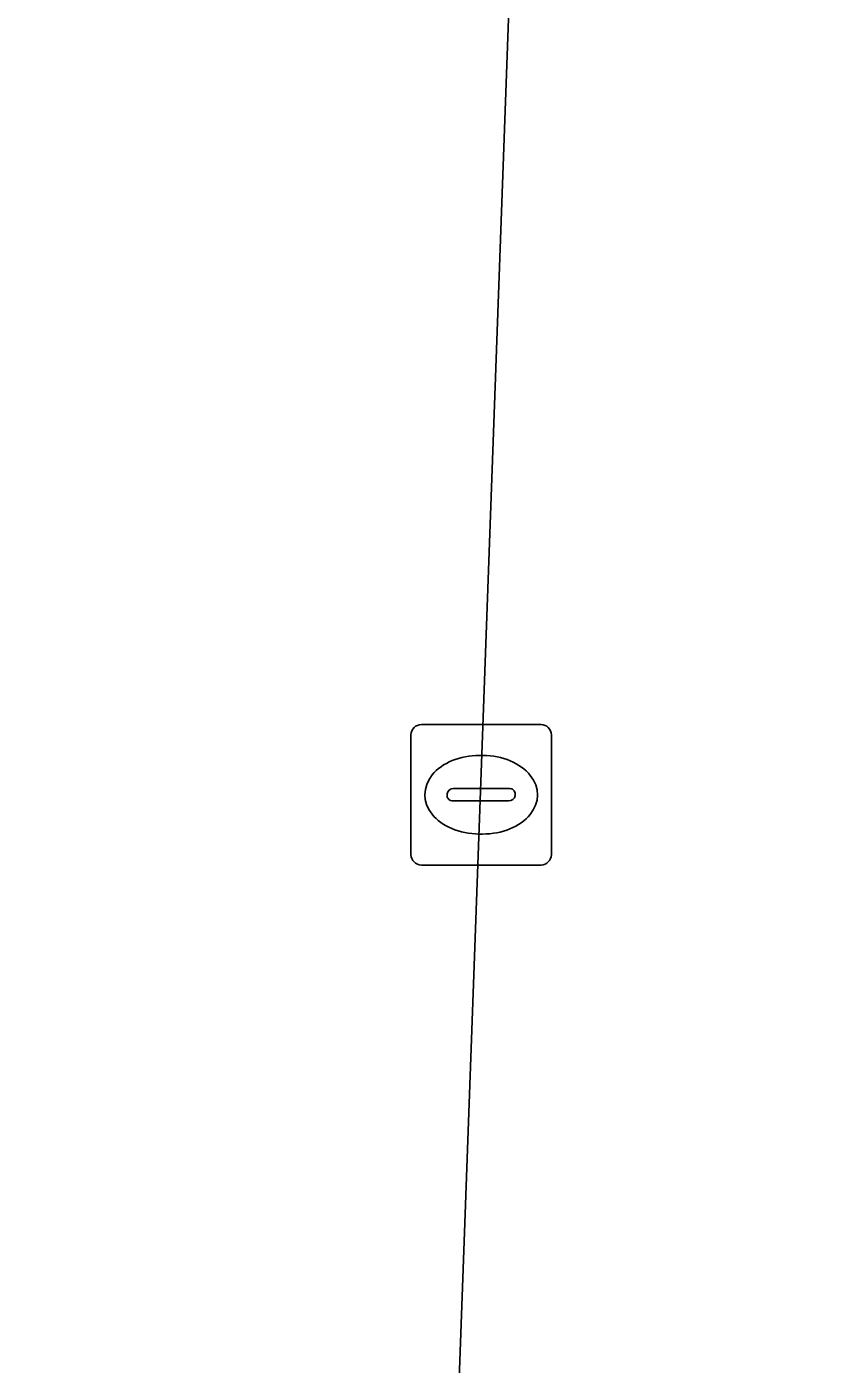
# Model space of a CAD drawing. Extents: x 160023 to 161302, y 384750 to 385707.
# Drawn here: x 160277.25 to 160282.85, y 384984.38 to 384993.91 of the extents above; entities that cross this region are included whole.
import ezdxf

# ---------------------------------------------------------------- set-up
doc = ezdxf.new("R2010")
doc.units = 0
for name, color, linetype in [('IMGEO_Kolk', 7, 'Continuous'), ('IMGEO_Parkeervlak_open', 7, 'Continuous'), ('IMGEO_Rijbaan_lokaal_open', 7, 'Continuous')]:
    doc.layers.add(name, color=color, linetype=linetype)

msp = doc.modelspace()

# ---------------------------------------------------------------- linework, layer by layer
at = {"layer": 'IMGEO_Kolk'}
for p, q in [((160280.0559, 384988.9385), (160280.9081, 384988.9385)), ((160279.9815, 384988.0119), (160279.9815, 384988.8641)), ((160280.9825, 384988.8641), (160280.9825, 384988.0119)), ((160280.4695, 384988.7177), (160280.4945, 384988.7177)), ((160280.2399, 384988.4319), (160280.2399, 384988.4441)), ((160280.283, 384988.4813), (160280.6809, 384988.4813)), ((160280.724, 384988.4441), (160280.724, 384988.4319)), ((160280.6775, 384988.3947), (160280.2796, 384988.3947)), ((160280.4915, 384988.1583), (160280.4666, 384988.1583)), ((160280.9081, 384987.9375), (160280.0559, 384987.9375))]:
    msp.add_line(p, q, dxfattribs=at)
for points in [[(160280.0559, 384988.9385), (160280.9081, 384988.9385)], [(160279.9815, 384988.0119), (160279.9815, 384988.8641)], [(160280.9825, 384988.8641), (160280.9825, 384988.0119)], [(160280.9081, 384987.9375), (160280.0559, 384987.9375)]]:
    msp.add_lwpolyline(points, dxfattribs=at)
for centre, radius, start, end in [((160280.058, 384988.862), 0.0765, 91.55205, 178.44795), ((160280.058, 384988.862), 0.0765, 91.55205, 178.44795), ((160280.906, 384988.862), 0.0765, 1.55205, 88.44795), ((160280.906, 384988.862), 0.0765, 1.55205, 88.44795), ((160280.2801, 384988.4411), 0.0403, 85.87752, 175.75265), ((160280.2766, 384988.4312), 0.0366, 178.93798, 274.71019), ((160280.6814, 384988.4375), 0.043, 264.86636, 352.45326), ((160280.6854, 384988.4429), 0.0386, 1.73085, 96.63898), ((160280.058, 384988.014), 0.0765, 181.55205, 268.44795), ((160280.058, 384988.014), 0.0765, 181.55205, 268.44795), ((160280.906, 384988.014), 0.0765, 271.55205, 358.44795), ((160280.906, 384988.014), 0.0765, 271.55205, 358.44795)]:
    msp.add_arc(centre, radius, start, end, dxfattribs=at)
for centre, major_axis, ratio, start_param, end_param in [((160280.468, 384988.438), (-0.3872, 0.002), 0.722429, 4.712389, 7.853982), ((160280.493, 384988.438), (-0.3901, 0.002), 0.717154, 1.570796, 4.712389)]:
    msp.add_ellipse(centre, major_axis=major_axis, ratio=ratio, start_param=start_param, end_param=end_param, dxfattribs=at)
at = {"layer": 'IMGEO_Parkeervlak_open'}
msp.add_lwpolyline([(160280.762, 384996.321), (160275.627, 384996.537), (160275.049, 384981.723), (160280.224, 384981.464)], close=True, dxfattribs=at)
at = {"layer": 'IMGEO_Rijbaan_lokaal_open'}
msp.add_lwpolyline([(160284.795, 384998.891), (160282.916, 385000), (160280.916, 385001.181), (160280.879, 385000), (160280.762, 384996.321), (160280.224, 384981.464), (160284.846, 384978.742), (160301.494, 384989.225), (160297.902, 384991.296)], dxfattribs=at)

doc.saveas('drawing.dxf')
